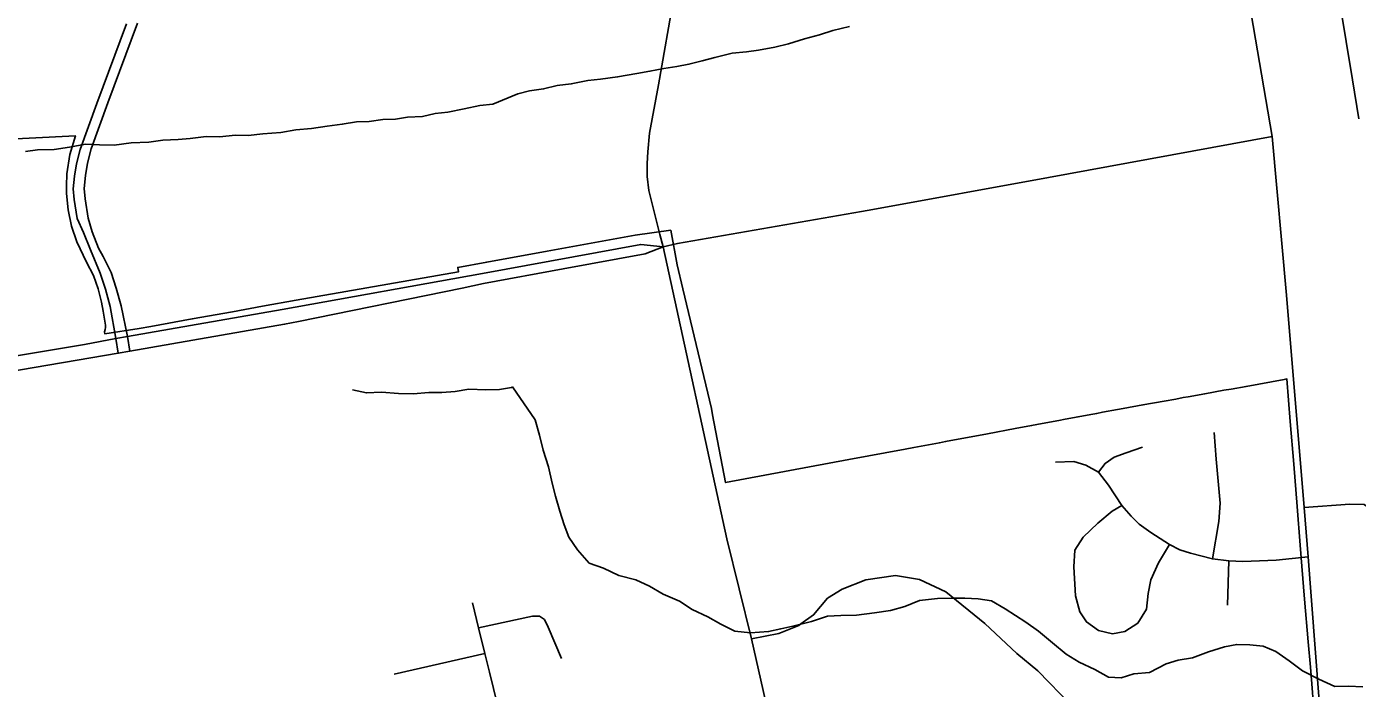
# Model space of a CAD drawing. Extents: x 114604 to 551442, y 316898 to 567001.
# Drawn here: x 169051 to 174517, y 427095 to 429812 of the extents above; entities that cross this region are included whole.
import ezdxf

# ---------------------------------------------------------------- set-up
doc = ezdxf.new("R2010")
doc.units = 0
for name, color, linetype in [('GE_P_Alignment_100_Cardinal_Points', 7, 'Continuous'), ('GE_P_Alignment_100_Stations', 7, 'Continuous'), ('GE_P_Alignment_500_Bearings', 7, 'Continuous'), ('PM_P_Cells', 7, 'Continuous')]:
    doc.layers.add(name, color=color, linetype=linetype)

msp = doc.modelspace()

# ---------------------------------------------------------------- linework, layer by layer
at = {"layer": 'GE_P_Alignment_100_Cardinal_Points'}
for p, q in [((171665.2, 428907.5), (171652.1, 428959)), ((170167.5, 428601.8), (170839.8, 428738.9)), ((173983.4, 427435.8), (173988.9, 427618.4)), ((170560.5, 427153.1), (170933.7, 427238.2))]:
    msp.add_line(p, q, dxfattribs=at)
for points in [[(171652.1, 428959), (171606.3, 429139.2), (171600.6, 429197.3), (171600.2, 429250.8), (171602.6, 429297.8), (171610.1, 429374.7), (171646.4, 429573.2), (171711.4, 429941.9), (171807.1, 430461.6), (171823.5, 430580.2), (171822.4, 430731.5), (171804.3, 430911.1), (171766.3, 431226.2), (171729.6, 431541.7), (171706.4, 431876.7)], [(169427.7, 428470.9), (169417.8, 428530.9), (169394.4, 428663), (169375.8, 428733.9), (169353.8, 428800.3), (169314.3, 428895.4), (169285.4, 428966.7), (169259.4, 429023.7), (169246.3, 429102.9), (169242.8, 429145.6), (169247.7, 429198.8), (169256.7, 429248.9), (169270.9, 429308.4), (169339.4, 429496.6), (169462.1, 429823.8)], [(169475.3, 428479.6), (169465.3, 428539.6), (169439.6, 428665.5), (169419.3, 428738.3), (169399, 428802.8), (169366.2, 428868.3), (169347.2, 428902.5), (169320.6, 428970.1), (169304.6, 429026.3), (169291.5, 429105.4), (169288.1, 429148.1), (169292.9, 429201.3), (169301.9, 429251.4), (169316.1, 429311), (169384.6, 429499.1), (169507.3, 429826.3)], [(172480.8, 429052.9), (172526.8, 429060.9), (173248.3, 429193.2), (174167.1, 429361)], [(171665.2, 428907.5), (171725.1, 428921.4), (172480.8, 429052.9)], [(166815.8, 428054.8), (166890.4, 428087.4), (167681.8, 428223.8), (168016.8, 428286), (168110.9, 428303.1), (168441.5, 428365.7), (169289.4, 428507.2), (169417.8, 428530.9), (169465.3, 428539.6), (170100.6, 428650.2), (170924.2, 428798.6), (171573.8, 428918), (171665.2, 428907.5)], [(171254.4, 428817.2), (171591.5, 428879.6), (171665.2, 428907.5)], [(172118.3, 426917.3), (172085.8, 427043.4), (172029.1, 427298.8), (171927.3, 427709.1), (171665.2, 428907.5)], [(170839.8, 428738.9), (170927.7, 428756.8), (171254.4, 428817.2)], [(168455.7, 428305.4), (169427.7, 428470.9), (169475.3, 428479.6), (170110.6, 428590.1), (170167.5, 428601.8)], [(173921.2, 427626.4), (173947.2, 427780.3), (173953.4, 427854.8), (173947.9, 427915.5), (173936.9, 428035.5), (173929.3, 428145.3)], [(173454.1, 427983), (173480.9, 428018.6), (173517.8, 428044.3), (173566.7, 428061.5), (173634.1, 428085.7)], [(173276.4, 428023.9), (173352.4, 428026.2), (173401.5, 428011.3), (173454.1, 427983), (173495, 427929.2), (173549.7, 427845.1), (173587.2, 427801.4), (173621.2, 427769.5), (173668.7, 427734.4), (173745.1, 427685.9), (173787.5, 427664.3), (173831.5, 427649.4), (173921.2, 427626.4), (173988.9, 427618.4)], [(173615.7, 427362.2), (173561.8, 427328), (173511.2, 427319.2), (173453.7, 427332.3), (173404.5, 427367.4), (173377.1, 427409.5), (173359.8, 427475.3), (173352.1, 427593.6), (173356.7, 427662.8), (173390.1, 427715.5), (173450.5, 427773.4), (173509.3, 427822.8), (173549.7, 427845.1)], [(174741, 427334.8), (174739.1, 427375.4), (174711.6, 427429.3), (174677.4, 427491.5), (174644.6, 427584.3), (174622, 427675.3), (174609.7, 427750.5), (174604.3, 427793.5), (174578.7, 427825.5), (174544.7, 427850.5), (174485.6, 427851.8), (174297.7, 427837.1)], [(173615.7, 427362.2), (173650.7, 427419.9), (173657, 427484.2), (173668.5, 427540.1), (173700, 427609.6), (173745.1, 427685.9)], [(173988.9, 427618.4), (174046.3, 427615.4), (174183.2, 427621.5), (174314.8, 427634.3)], [(173586.6, 426366), (173570.3, 426500.4), (173539.8, 426636.6), (173501.8, 426751.3), (173469.2, 426823.7), (173412.7, 426929.8), (173342.7, 427023.9), (173204.8, 427166.6), (173118.2, 427238.6), (172986.4, 427361), (172826.6, 427491.7), (172718.1, 427541.6), (172620, 427557.8), (172498.5, 427540.1), (172400.8, 427502.2), (172340.3, 427464.6), (172283.3, 427396.6), (172231.8, 427359.6)], [(171007.2, 426587.6), (171030.8, 426728.2), (171037.4, 426770.3), (171036.4, 426810.7), (171020.9, 426883), (171016.1, 426905.8), (171002.4, 426960.7), (170952.9, 427160.8), (170933.7, 427238.2), (170907.7, 427342.8), (170882.2, 427445.8)], [(170907.7, 427342.8), (171129.4, 427391.7), (171157.8, 427390.7), (171178.1, 427378), (171193.3, 427346.2), (171248.6, 427217.5)], [(172231.8, 427359.6), (172223.2, 427353.5), (172140.3, 427319.9), (172029.1, 427298.8)]]:
    msp.add_lwpolyline(points, dxfattribs=at)
at = {"layer": 'GE_P_Alignment_100_Stations'}
for points in [[(174444.7, 429908.6), (174470.7, 429751.5), (174496.9, 429593.2), (174523.3, 429433.7)], [(174523.3, 429433.7), (174496.9, 429593.2), (174470.7, 429751.5), (174444.7, 429908.6)], [(174336.1, 427023.2), (174329.7, 427114), (174324.5, 427181.8), (174315.3, 427285.6), (174300.2, 427460.7), (174288.3, 427597.2), (174281.9, 427682.8), (174269.2, 427842.2), (174255.3, 428015.9), (174241.3, 428191.3), (174227.4, 428365.4), (174215.5, 428363.2), (174059.6, 428335.1), (173998.8, 428324.1), (173968.5, 428318.7), (173889.8, 428304.5), (173821.3, 428292.1), (173801.7, 428288.6), (173770.9, 428283), (173722.9, 428274.3), (173636, 428258.6), (173555.6, 428244.1), (173532.2, 428239.9), (173469.5, 428228.6), (173446.1, 428224.2), (173422.8, 428219.8), (173369.5, 428209.9), (173316.6, 428200), (173291, 428195.2), (173221.9, 428182.3), (173178.7, 428174.2), (173111.2, 428161.6), (172997.9, 428140.5), (172825.9, 428108.2), (172800, 428103.5), (172694.7, 428083.8), (172660.1, 428077.4), (172428.1, 428034), (171922, 427939.5), (171869, 428218.4), (171864.2, 428243.9), (171746.6, 428735.1), (171722.8, 428834.2), (171696.7, 428976), (171551.3, 428956), (171188.9, 428890.1), (170941.5, 428845.1), (170822.3, 428823.4), (170825.2, 428805.8), (170158.8, 428688.5), (170020.4, 428663.8), (169897.3, 428641.7), (169732, 428612), (169562, 428581.5), (169514, 428572.9), (169372.8, 428550.7), (169371.1, 428559.4), (169374.6, 428567.9), (169375.9, 428577.1), (169375, 428586.3), (169365.2, 428643.6), (169358.9, 428680.1), (169345.2, 428735.7), (169325.7, 428789.7), (169297.8, 428844.5), (169258.1, 428929.2), (169236.3, 428993.2), (169221.8, 429059.3), (169214.9, 429126.7), (169215.1, 429158.7), (169216.6, 429207.2), (169228.9, 429286.8), (169251.8, 429364.1), (168898.3, 429346.2)], [(168898.3, 429346.2), (169251.8, 429364.1), (169228.9, 429286.8), (169216.6, 429207.2), (169215.1, 429158.7), (169214.9, 429126.7), (169221.8, 429059.3), (169236.3, 428993.2), (169258.1, 428929.2), (169297.8, 428844.5), (169325.7, 428789.7), (169345.2, 428735.7), (169358.9, 428680.1), (169365.2, 428643.6), (169375, 428586.3), (169375.9, 428577.1), (169374.6, 428567.9), (169371.1, 428559.4), (169372.8, 428550.7), (169514, 428572.9), (169562, 428581.5), (169732, 428612), (169897.3, 428641.7), (170020.4, 428663.8), (170158.8, 428688.5), (170825.2, 428805.8), (170822.3, 428823.4), (170941.5, 428845.1), (171188.9, 428890.1), (171551.3, 428956), (171696.7, 428976), (171722.8, 428834.2), (171746.6, 428735.1), (171864.2, 428243.9), (171869, 428218.4), (171922, 427939.5), (172428.1, 428034), (172660.1, 428077.4), (172694.7, 428083.8), (172800, 428103.5), (172825.9, 428108.2), (172997.9, 428140.5), (173111.2, 428161.6), (173178.7, 428174.2), (173221.9, 428182.3), (173291, 428195.2), (173316.6, 428200), (173369.5, 428209.9), (173422.8, 428219.8), (173446.1, 428224.2), (173469.5, 428228.6), (173532.2, 428239.9), (173555.6, 428244.1), (173636, 428258.6), (173722.9, 428274.3), (173770.9, 428283), (173801.7, 428288.6), (173821.3, 428292.1), (173889.8, 428304.5), (173968.5, 428318.7), (173998.8, 428324.1), (174059.6, 428335.1), (174215.5, 428363.2), (174227.4, 428365.4), (174241.3, 428191.3), (174255.3, 428015.9), (174269.2, 427842.2), (174281.9, 427682.8), (174288.3, 427597.2), (174300.2, 427460.7), (174315.3, 427285.6), (174324.5, 427181.8), (174329.7, 427114), (174336.1, 427023.2)]]:
    msp.add_lwpolyline(points, dxfattribs=at)
at = {"layer": 'GE_P_Alignment_500_Bearings'}
msp.add_lwpolyline([(174422.5, 425867), (174431.1, 425886.1), (174442.9, 425921), (174449.2, 425954.6), (174448.9, 426001.3), (174414.4, 426470.2), (174376.6, 426879.5), (174358.3, 427061.4), (174314.8, 427634.3), (174297.7, 427837.1), (174225.9, 428709.4), (174167.1, 429361), (174054.4, 430017.9), (173954.3, 430542.5), (173880.5, 430829.1), (173862.3, 430918), (173792.2, 431190.2), (173784.5, 431223.8), (173782.2, 431263.2), (173782.1, 431294.4), (173782, 431322.3)], dxfattribs=at)
at = {"layer": 'PM_P_Cells'}
for points in [[(172430.7, 429813.5), (172362.5, 429796), (172308.4, 429778.4), (172246.2, 429762.8), (172180.1, 429741.2), (172124, 429727.6), (172057.8, 429716.1), (172007.8, 429708.4), (171949.7, 429702.8), (171877.5, 429685.3), (171825.4, 429671.7), (171771.3, 429658), (171721.2, 429648.4), (171669.1, 429640.8), (171611, 429629.2), (171556.9, 429619.5), (171478.8, 429606.1), (171408.7, 429596.6), (171356.6, 429591), (171288.5, 429577.4), (171230.4, 429569.9), (171174.3, 429556.2), (171116.2, 429548.6), (171069.5, 429536.9)], [(170157.5, 429388.6), (170221.5, 429394.2), (170285.6, 429403.9), (170347.6, 429411.5), (170405.7, 429421.2), (170457.7, 429422.9), (170513.8, 429430.6), (170565.8, 429432.3), (170615.8, 429440), (170677.9, 429443.6), (170729.9, 429455.4), (170782, 429461.1), (170848.1, 429474.7), (170912.1, 429488.4), (170966.2, 429494.1), (171069.5, 429536.9)], [(169046.8, 429299), (169096.8, 429306.7), (169164.9, 429308.3), (169226.9, 429317.9), (169293, 429329.6), (169351, 429327.2), (169411, 429324.9), (169481.1, 429334.5), (169553.1, 429338), (169611.1, 429345.7), (169673.2, 429349.4), (169723.2, 429353.1), (169789.3, 429360.7), (169845.3, 429360.4), (169907.3, 429366), (169961.3, 429365.7), (170021.3, 429371.4), (170095.4, 429376.9), (170157.5, 429388.6)], [(170389.3, 428320.3), (170447.2, 428307.9), (170509.2, 428311.5), (170579.2, 428305.1), (170639.2, 428304.7), (170703.3, 428310.4), (170757.3, 428310), (170811.3, 428313.7), (170867.4, 428323.4), (170937.3, 428321), (170993.4, 428322.7), (171043.4, 428330.4), (171047.4, 428332.4)], [(174538.8, 427101), (174480.8, 427103.4), (174424.8, 427101.9), (174358.9, 427132.5), (174291.1, 427167.1), (174237.3, 427207.6), (174181.5, 427246.2), (174129.6, 427268.6), (174075.6, 427273.1), (174021.6, 427275.5), (173971.5, 427265.8), (173905.4, 427244.3), (173839.2, 427220.7), (173781.1, 427211.1), (173730.9, 427195.4), (173662.7, 427159.8), (173598.6, 427154.3), (173546.4, 427138.6), (173494.4, 427141), (173438.6, 427171.6), (173374.7, 427202.1), (173320.9, 427234.7), (173265.2, 427281.2), (173207.5, 427329.8), (173155.7, 427366.3), (173070, 427421.2), (173014.1, 427453.7), (172960.1, 427462.1), (172904.1, 427464.6), (172852.1, 427464.9), (172792.1, 427463.4), (172718, 427455.9), (172657.8, 427430.3), (172599.6, 427414.7), (172533.5, 427405.2), (172459.4, 427395.7), (172395.4, 427394.2), (172341.3, 427390.6), (172275.1, 427369), (172198.9, 427349.5), (172148.9, 427339.9), (172098.8, 427328.2), (172024.7, 427322.7), (171960.7, 427329.2), (171902.8, 427357.8), (171849, 427388.3), (171785.1, 427418.9), (171733.3, 427453.4), (171665.5, 427482), (171609.6, 427514.5), (171553.8, 427541), (171483.8, 427557.6), (171420, 427588.2), (171362.1, 427608.7), (171314.4, 427663.2), (171278.7, 427715.6), (171259, 427766), (171241.4, 427822.3), (171223.7, 427884.6), (171210.1, 427936.9), (171194.5, 428005.2), (171172.9, 428073.6), (171157.3, 428133.9), (171139.7, 428198.2), (171047.4, 428332.4)]]:
    msp.add_lwpolyline(points, dxfattribs=at)

doc.saveas('drawing.dxf')
